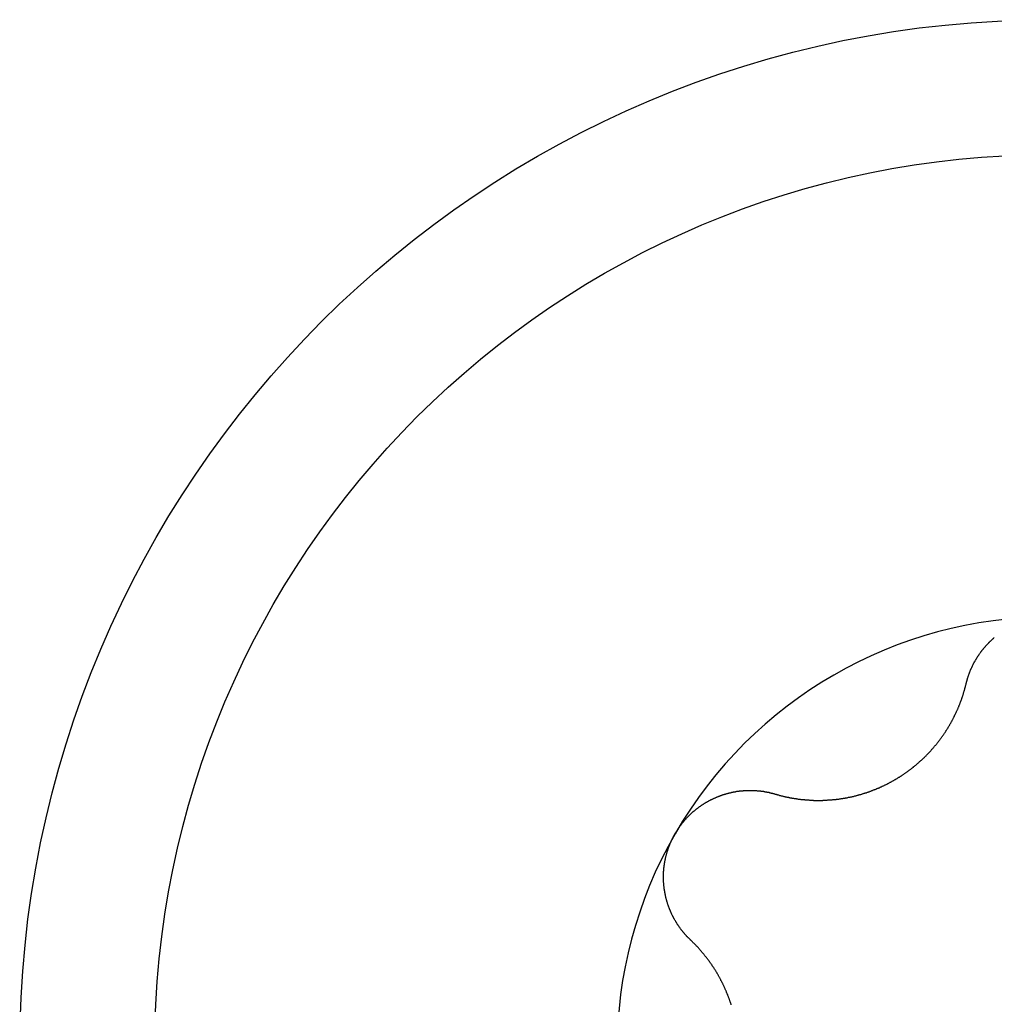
# Model space of a CAD drawing. Extents: x 1107 to 4046, y 937 to 3355.
# Tile 695 of 861: x 2276.63 to 2281.69, y 3100.26 to 3105.37. Entities that reach past the tile are written whole.
import ezdxf

# ---------------------------------------------------------------- set-up
doc = ezdxf.new("R2010")
doc.units = 0
doc.layers.add('KF_VIDA_L___C_BOTTOM', color=7, linetype='CONTINUOUS')

# ---------------------------------------------------------------- blocks, each defined once
blk = doc.blocks.new('KF_VIDA_L___C_BOTTOM')
at = {"layer": 'KF_VIDA_L___C_BOTTOM'}
for points in [[(94.5621, 226.904, 0), (94.5627, 226.906, 0), (94.5632, 226.908, 0), (94.5638, 226.91, 0), (94.5643, 226.913, 0), (94.5649, 226.915, 0), (94.5655, 226.917, 0), (94.5661, 226.919, 0), (94.5667, 226.921, 0), (94.5673, 226.923, 0), (94.5679, 226.926, 0), (94.5686, 226.928, 0), (94.5692, 226.93, 0), (94.5699, 226.932, 0), (94.5705, 226.934, 0), (94.5712, 226.936, 0), (94.5719, 226.939, 0), (94.5726, 226.941, 0), (94.5733, 226.943, 0), (94.5741, 226.945, 0), (94.5748, 226.947, 0), (94.5756, 226.949, 0), (94.5763, 226.951, 0), (94.5771, 226.954, 0), (94.5779, 226.956, 0), (94.5787, 226.958, 0), (94.5795, 226.96, 0), (94.5803, 226.962, 0), (94.5811, 226.964, 0), (94.5819, 226.966, 0), (94.5828, 226.968, 0), (94.5837, 226.971, 0), (94.5845, 226.973, 0), (94.5854, 226.975, 0), (94.5863, 226.977, 0), (94.5872, 226.979, 0), (94.5881, 226.981, 0), (94.589, 226.983, 0), (94.5899, 226.985, 0), (94.5909, 226.987, 0), (94.5918, 226.989, 0), (94.5928, 226.991, 0), (94.5938, 226.993, 0), (94.5947, 226.995, 0), (94.5957, 226.997, 0), (94.5967, 226.999, 0), (94.5977, 227.001, 0), (94.5987, 227.003, 0), (94.5998, 227.006, 0), (94.6008, 227.008, 0), (94.6019, 227.01, 0), (94.6029, 227.012, 0), (94.604, 227.014, 0), (94.6051, 227.016, 0), (94.6062, 227.018, 0), (94.6073, 227.019, 0), (94.6084, 227.021, 0), (94.6095, 227.023, 0), (94.6106, 227.025, 0), (94.6117, 227.027, 0), (94.6129, 227.029, 0), (94.614, 227.031, 0), (94.6152, 227.033, 0), (94.6164, 227.035, 0), (94.6175, 227.037, 0), (94.6187, 227.039, 0), (94.6199, 227.041, 0), (94.6211, 227.043, 0), (94.6224, 227.045, 0), (94.6236, 227.047, 0), (94.6248, 227.048, 0), (94.6261, 227.05, 0), (94.6273, 227.052, 0), (94.6286, 227.054, 0), (94.6299, 227.056, 0), (94.6311, 227.058, 0), (94.6324, 227.06, 0), (94.6337, 227.061, 0), (94.635, 227.063, 0), (94.6364, 227.065, 0), (94.6377, 227.067, 0), (94.639, 227.069, 0), (94.6404, 227.07, 0), (94.6417, 227.072, 0), (94.6431, 227.074, 0), (94.6444, 227.076, 0), (94.6458, 227.078, 0), (94.6472, 227.079, 0), (94.6486, 227.081, 0), (94.65, 227.083, 0), (94.6514, 227.085, 0), (94.6529, 227.086, 0), (94.6543, 227.088, 0), (94.6558, 227.09, 0), (94.6573, 227.092, 0), (94.6588, 227.093, 0), (94.6603, 227.095, 0), (94.6618, 227.097, 0), (94.6633, 227.098, 0), (94.6648, 227.1, 0), (94.6664, 227.102, 0), (94.6679, 227.104, 0), (94.6695, 227.105, 0), (94.671, 227.107, 0), (94.6726, 227.109, 0), (94.6742, 227.11, 0), (94.6758, 227.112, 0), (94.6775, 227.114, 0), (94.6791, 227.115, 0), (94.6807, 227.117, 0), (94.6824, 227.119, 0), (94.6841, 227.12, 0), (94.6857, 227.122, 0), (94.6874, 227.124, 0), (94.6891, 227.125, 0), (94.6908, 227.127, 0), (94.6925, 227.128, 0), (94.6943, 227.13, 0), (94.696, 227.132, 0), (94.6977, 227.133, 0), (94.6995, 227.135, 0), (94.7013, 227.136, 0), (94.703, 227.138, 0), (94.7048, 227.139, 0), (94.7066, 227.141, 0), (94.7084, 227.143, 0)], [(93.5702, 226.331, 0), (93.5728, 226.33, 0), (93.5754, 226.33, 0), (93.5781, 226.329, 0), (93.5807, 226.328, 0), (93.5834, 226.327, 0), (93.586, 226.327, 0), (93.5887, 226.326, 0), (93.5913, 226.325, 0), (93.594, 226.324, 0), (93.5966, 226.324, 0), (93.5993, 226.323, 0), (93.6019, 226.322, 0), (93.6046, 226.322, 0), (93.6073, 226.321, 0), (93.6099, 226.32, 0), (93.6126, 226.32, 0), (93.6153, 226.319, 0), (93.6179, 226.318, 0), (93.6206, 226.318, 0), (93.6233, 226.317, 0), (93.6259, 226.317, 0), (93.6286, 226.316, 0), (93.6313, 226.315, 0), (93.634, 226.315, 0), (93.6367, 226.314, 0), (93.6393, 226.314, 0), (93.642, 226.313, 0), (93.6447, 226.313, 0), (93.6474, 226.312, 0), (93.6501, 226.312, 0), (93.6527, 226.311, 0), (93.6554, 226.311, 0), (93.6581, 226.31, 0), (93.6608, 226.31, 0), (93.6635, 226.309, 0), (93.6662, 226.309, 0), (93.6688, 226.308, 0), (93.6715, 226.308, 0), (93.6742, 226.308, 0), (93.6769, 226.307, 0), (93.6796, 226.307, 0), (93.6823, 226.306, 0), (93.6849, 226.306, 0), (93.6876, 226.306, 0), (93.6903, 226.305, 0), (93.693, 226.305, 0), (93.6957, 226.304, 0), (93.6984, 226.304, 0), (93.701, 226.304, 0), (93.7037, 226.303, 0), (93.7064, 226.303, 0), (93.7091, 226.303, 0), (93.7117, 226.303, 0), (93.7144, 226.302, 0), (93.7171, 226.302, 0), (93.7198, 226.302, 0), (93.7224, 226.302, 0), (93.7251, 226.301, 0), (93.7278, 226.301, 0), (93.7304, 226.301, 0), (93.7331, 226.301, 0), (93.7358, 226.3, 0), (93.7384, 226.3, 0), (93.7411, 226.3, 0), (93.7438, 226.3, 0), (93.7464, 226.3, 0), (93.7491, 226.299, 0), (93.7517, 226.299, 0), (93.7544, 226.299, 0), (93.7571, 226.299, 0), (93.7598, 226.299, 0), (93.7625, 226.299, 0), (93.7652, 226.299, 0), (93.7679, 226.299, 0), (93.7706, 226.298, 0), (93.7734, 226.298, 0), (93.7761, 226.298, 0), (93.7788, 226.298, 0), (93.7816, 226.298, 0), (93.7844, 226.298, 0), (93.7871, 226.298, 0), (93.7899, 226.298, 0), (93.7927, 226.298, 0), (93.7954, 226.298, 0), (93.7982, 226.298, 0), (93.801, 226.298, 0), (93.8038, 226.298, 0), (93.8066, 226.298, 0), (93.8094, 226.298, 0), (93.8122, 226.298, 0), (93.8151, 226.298, 0), (93.8179, 226.298, 0), (93.8207, 226.299, 0), (93.8235, 226.299, 0), (93.8264, 226.299, 0), (93.8292, 226.299, 0), (93.8321, 226.299, 0), (93.8349, 226.299, 0), (93.8378, 226.299, 0), (93.8406, 226.299, 0), (93.8435, 226.3, 0), (93.8464, 226.3, 0), (93.8493, 226.3, 0), (93.8521, 226.3, 0), (93.855, 226.3, 0), (93.8579, 226.301, 0), (93.8608, 226.301, 0), (93.8637, 226.301, 0), (93.8666, 226.301, 0), (93.8695, 226.302, 0), (93.8724, 226.302, 0), (93.8753, 226.302, 0), (93.8782, 226.302, 0), (93.8811, 226.303, 0), (93.884, 226.303, 0), (93.8869, 226.303, 0), (93.8898, 226.304, 0), (93.8927, 226.304, 0), (93.8956, 226.304, 0), (93.8986, 226.305, 0), (93.9015, 226.305, 0), (93.9044, 226.306, 0), (93.9073, 226.306, 0), (93.9103, 226.306, 0), (93.9132, 226.307, 0), (93.9161, 226.307, 0), (93.919, 226.308, 0), (93.922, 226.308, 0), (93.9249, 226.309, 0), (93.9278, 226.309, 0), (93.9308, 226.31, 0), (93.9337, 226.31, 0), (93.9366, 226.311, 0), (93.9396, 226.311, 0), (93.9425, 226.312, 0), (93.9454, 226.312, 0), (93.9484, 226.313, 0), (93.9513, 226.314, 0), (93.9543, 226.314, 0), (93.9572, 226.315, 0), (93.9601, 226.315, 0), (93.9631, 226.316, 0), (93.966, 226.317, 0), (93.9689, 226.317, 0), (93.9718, 226.318, 0), (93.9748, 226.319, 0), (93.9777, 226.319, 0), (93.9806, 226.32, 0), (93.9836, 226.321, 0), (93.9865, 226.321, 0), (93.9894, 226.322, 0), (93.9923, 226.323, 0), (93.9952, 226.324, 0), (93.9982, 226.325, 0), (94.0011, 226.325, 0), (94.004, 226.326, 0), (94.0069, 226.327, 0), (94.0098, 226.328, 0), (94.0127, 226.329, 0), (94.0156, 226.329, 0), (94.0185, 226.33, 0), (94.0214, 226.331, 0), (94.0243, 226.332, 0), (94.0272, 226.333, 0), (94.0301, 226.334, 0), (94.033, 226.335, 0), (94.0358, 226.336, 0), (94.0387, 226.337, 0), (94.0416, 226.337, 0), (94.0445, 226.338, 0), (94.0473, 226.339, 0), (94.0502, 226.34, 0), (94.0531, 226.341, 0), (94.0559, 226.342, 0), (94.0588, 226.343, 0), (94.0616, 226.344, 0), (94.0644, 226.345, 0), (94.0673, 226.346, 0), (94.0701, 226.347, 0), (94.0729, 226.349, 0), (94.0758, 226.35, 0), (94.0786, 226.351, 0), (94.0814, 226.352, 0), (94.0842, 226.353, 0), (94.087, 226.354, 0), (94.0898, 226.355, 0), (94.0926, 226.356, 0), (94.0954, 226.357, 0), (94.0982, 226.359, 0), (94.1009, 226.36, 0), (94.1037, 226.361, 0), (94.1065, 226.362, 0), (94.1092, 226.363, 0), (94.112, 226.364, 0), (94.1147, 226.366, 0), (94.1174, 226.367, 0), (94.1202, 226.368, 0), (94.1229, 226.369, 0), (94.1256, 226.371, 0), (94.1283, 226.372, 0), (94.131, 226.373, 0), (94.1337, 226.374, 0), (94.1364, 226.376, 0), (94.1391, 226.377, 0), (94.1417, 226.378, 0), (94.1444, 226.379, 0), (94.1471, 226.381, 0), (94.1497, 226.382, 0), (94.1523, 226.383, 0), (94.155, 226.385, 0), (94.1576, 226.386, 0), (94.1602, 226.387, 0), (94.1628, 226.389, 0), (94.1654, 226.39, 0), (94.168, 226.392, 0), (94.1706, 226.393, 0), (94.1732, 226.394, 0), (94.1757, 226.396, 0), (94.1783, 226.397, 0), (94.1808, 226.399, 0), (94.1834, 226.4, 0), (94.1859, 226.401, 0), (94.1884, 226.403, 0), (94.1909, 226.404, 0), (94.1934, 226.406, 0), (94.1959, 226.407, 0), (94.1984, 226.409, 0), (94.2009, 226.41, 0), (94.2034, 226.412, 0), (94.2059, 226.413, 0), (94.2084, 226.415, 0), (94.2109, 226.416, 0), (94.2134, 226.418, 0), (94.2159, 226.419, 0), (94.2183, 226.421, 0), (94.2208, 226.423, 0), (94.2233, 226.424, 0), (94.2258, 226.426, 0), (94.2282, 226.427, 0), (94.2307, 226.429, 0), (94.2332, 226.431, 0), (94.2356, 226.432, 0), (94.2381, 226.434, 0), (94.2405, 226.436, 0), (94.243, 226.437, 0), (94.2454, 226.439, 0), (94.2479, 226.441, 0), (94.2503, 226.443, 0), (94.2527, 226.444, 0), (94.2552, 226.446, 0), (94.2576, 226.448, 0), (94.26, 226.449, 0), (94.2624, 226.451, 0), (94.2648, 226.453, 0), (94.2672, 226.455, 0), (94.2696, 226.457, 0), (94.272, 226.458, 0), (94.2744, 226.46, 0), (94.2768, 226.462, 0), (94.2792, 226.464, 0), (94.2815, 226.466, 0), (94.2839, 226.468, 0), (94.2863, 226.47, 0), (94.2886, 226.471, 0), (94.291, 226.473, 0), (94.2933, 226.475, 0), (94.2956, 226.477, 0), (94.298, 226.479, 0), (94.3003, 226.481, 0), (94.3026, 226.483, 0), (94.3049, 226.485, 0), (94.3072, 226.487, 0), (94.3095, 226.489, 0), (94.3118, 226.491, 0), (94.3141, 226.493, 0), (94.3164, 226.495, 0), (94.3186, 226.497, 0), (94.3209, 226.499, 0), (94.3232, 226.501, 0), (94.3254, 226.503, 0), (94.3276, 226.505, 0), (94.3299, 226.507, 0), (94.3321, 226.509, 0), (94.3343, 226.511, 0), (94.3365, 226.513, 0), (94.3387, 226.515, 0), (94.3409, 226.517, 0), (94.3431, 226.519, 0), (94.3453, 226.521, 0), (94.3474, 226.524, 0), (94.3496, 226.526, 0), (94.3517, 226.528, 0), (94.3539, 226.53, 0), (94.356, 226.532, 0), (94.3581, 226.534, 0), (94.3602, 226.536, 0), (94.3623, 226.538, 0), (94.3644, 226.541, 0), (94.3665, 226.543, 0), (94.3686, 226.545, 0), (94.3706, 226.547, 0), (94.3727, 226.549, 0), (94.3747, 226.552, 0), (94.3768, 226.554, 0), (94.3788, 226.556, 0), (94.3808, 226.558, 0), (94.3828, 226.56, 0), (94.3848, 226.563, 0), (94.3868, 226.565, 0), (94.3887, 226.567, 0), (94.3907, 226.569, 0), (94.3926, 226.572, 0), (94.3946, 226.574, 0), (94.3965, 226.576, 0), (94.3984, 226.579, 0), (94.4003, 226.581, 0), (94.4022, 226.583, 0), (94.4041, 226.585, 0), (94.406, 226.588, 0), (94.4079, 226.59, 0), (94.4097, 226.592, 0), (94.4116, 226.595, 0), (94.4134, 226.597, 0), (94.4153, 226.599, 0), (94.4171, 226.602, 0), (94.4189, 226.604, 0), (94.4207, 226.606, 0), (94.4225, 226.609, 0), (94.4242, 226.611, 0), (94.426, 226.613, 0), (94.4277, 226.616, 0), (94.4295, 226.618, 0), (94.4312, 226.62, 0), (94.4329, 226.623, 0), (94.4346, 226.625, 0), (94.4363, 226.628, 0), (94.438, 226.63, 0), (94.4397, 226.632, 0), (94.4414, 226.635, 0), (94.443, 226.637, 0), (94.4447, 226.639, 0), (94.4463, 226.642, 0), (94.4479, 226.644, 0), (94.4496, 226.647, 0), (94.4512, 226.649, 0), (94.4527, 226.651, 0), (94.4543, 226.654, 0), (94.4559, 226.656, 0), (94.4574, 226.659, 0), (94.459, 226.661, 0), (94.4605, 226.663, 0), (94.4621, 226.666, 0), (94.4636, 226.668, 0), (94.4651, 226.671, 0), (94.4666, 226.673, 0), (94.468, 226.675, 0), (94.4695, 226.678, 0), (94.471, 226.68, 0), (94.4724, 226.683, 0), (94.4738, 226.685, 0), (94.4753, 226.687, 0), (94.4767, 226.69, 0), (94.4781, 226.692, 0), (94.4795, 226.695, 0), (94.4808, 226.697, 0), (94.4822, 226.699, 0), (94.4836, 226.702, 0), (94.4849, 226.704, 0), (94.4862, 226.707, 0), (94.4876, 226.709, 0), (94.4889, 226.711, 0), (94.4902, 226.714, 0), (94.4914, 226.716, 0), (94.4927, 226.719, 0), (94.494, 226.721, 0), (94.4952, 226.723, 0), (94.4965, 226.726, 0), (94.4977, 226.728, 0), (94.4989, 226.731, 0), (94.5001, 226.733, 0), (94.5013, 226.735, 0), (94.5025, 226.738, 0), (94.5036, 226.74, 0), (94.5048, 226.743, 0), (94.506, 226.745, 0), (94.5071, 226.747, 0), (94.5083, 226.75, 0), (94.5094, 226.752, 0), (94.5105, 226.755, 0), (94.5116, 226.757, 0), (94.5128, 226.76, 0), (94.5139, 226.762, 0), (94.515, 226.764, 0), (94.5161, 226.767, 0), (94.5171, 226.769, 0), (94.5182, 226.772, 0), (94.5193, 226.774, 0), (94.5203, 226.777, 0), (94.5214, 226.779, 0), (94.5224, 226.782, 0), (94.5235, 226.784, 0), (94.5245, 226.787, 0), (94.5255, 226.789, 0), (94.5265, 226.792, 0), (94.5276, 226.794, 0), (94.5286, 226.797, 0), (94.5295, 226.799, 0), (94.5305, 226.802, 0), (94.5315, 226.804, 0), (94.5325, 226.807, 0), (94.5334, 226.81, 0), (94.5344, 226.812, 0), (94.5353, 226.815, 0), (94.5362, 226.817, 0), (94.5372, 226.82, 0), (94.5381, 226.822, 0), (94.539, 226.825, 0), (94.5399, 226.828, 0), (94.5408, 226.83, 0), (94.5417, 226.833, 0), (94.5425, 226.835, 0), (94.5434, 226.838, 0), (94.5443, 226.84, 0), (94.5451, 226.843, 0), (94.5459, 226.846, 0), (94.5468, 226.848, 0), (94.5476, 226.851, 0), (94.5484, 226.854, 0), (94.5492, 226.856, 0), (94.55, 226.859, 0), (94.5508, 226.861, 0), (94.5516, 226.864, 0), (94.5523, 226.867, 0), (94.5531, 226.869, 0), (94.5539, 226.872, 0), (94.5546, 226.875, 0), (94.5553, 226.877, 0), (94.5561, 226.88, 0), (94.5568, 226.883, 0), (94.5575, 226.885, 0), (94.5582, 226.888, 0), (94.5589, 226.89, 0), (94.5595, 226.893, 0), (94.5602, 226.896, 0), (94.5609, 226.898, 0), (94.5615, 226.901, 0), (94.5621, 226.904, 0)], [(93.0514, 226.125, 0), (93.0527, 226.127, 0), (93.0539, 226.129, 0), (93.0551, 226.131, 0), (93.0563, 226.133, 0), (93.0576, 226.135, 0), (93.0589, 226.137, 0), (93.0602, 226.139, 0), (93.0615, 226.141, 0), (93.0628, 226.144, 0), (93.0641, 226.146, 0), (93.0654, 226.148, 0), (93.0668, 226.15, 0), (93.0681, 226.152, 0), (93.0695, 226.154, 0), (93.0709, 226.156, 0), (93.0723, 226.158, 0), (93.0737, 226.16, 0), (93.0751, 226.162, 0), (93.0765, 226.164, 0), (93.0779, 226.166, 0), (93.0794, 226.167, 0), (93.0809, 226.169, 0), (93.0823, 226.171, 0), (93.0838, 226.173, 0), (93.0853, 226.175, 0), (93.0868, 226.177, 0), (93.0883, 226.179, 0), (93.0899, 226.181, 0), (93.0914, 226.183, 0), (93.093, 226.185, 0), (93.0945, 226.187, 0), (93.0961, 226.189, 0), (93.0977, 226.19, 0), (93.0993, 226.192, 0), (93.1009, 226.194, 0), (93.1025, 226.196, 0), (93.1041, 226.198, 0), (93.1057, 226.2, 0), (93.1074, 226.202, 0), (93.109, 226.203, 0), (93.1107, 226.205, 0), (93.1124, 226.207, 0), (93.1141, 226.209, 0), (93.1158, 226.211, 0), (93.1175, 226.212, 0), (93.1192, 226.214, 0), (93.1209, 226.216, 0), (93.1226, 226.218, 0), (93.1244, 226.219, 0), (93.1261, 226.221, 0), (93.1279, 226.223, 0), (93.1297, 226.225, 0), (93.1315, 226.226, 0), (93.1333, 226.228, 0), (93.1351, 226.23, 0), (93.1369, 226.231, 0), (93.1387, 226.233, 0), (93.1405, 226.235, 0), (93.1423, 226.236, 0), (93.1442, 226.238, 0), (93.146, 226.24, 0), (93.1479, 226.241, 0), (93.1498, 226.243, 0), (93.1516, 226.244, 0), (93.1535, 226.246, 0), (93.1554, 226.248, 0), (93.1573, 226.249, 0), (93.1592, 226.251, 0), (93.1612, 226.252, 0), (93.1631, 226.254, 0), (93.165, 226.255, 0), (93.167, 226.257, 0), (93.1689, 226.258, 0), (93.1709, 226.26, 0), (93.1729, 226.261, 0), (93.1748, 226.263, 0), (93.1768, 226.264, 0), (93.1788, 226.266, 0), (93.1808, 226.267, 0), (93.1828, 226.268, 0), (93.1848, 226.27, 0), (93.1868, 226.271, 0), (93.1889, 226.273, 0), (93.1909, 226.274, 0), (93.1929, 226.275, 0), (93.195, 226.277, 0), (93.1971, 226.278, 0), (93.1991, 226.279, 0), (93.2012, 226.281, 0), (93.2033, 226.282, 0), (93.2053, 226.283, 0), (93.2074, 226.285, 0), (93.2095, 226.286, 0), (93.2116, 226.287, 0), (93.2137, 226.288, 0), (93.2158, 226.289, 0), (93.218, 226.291, 0), (93.2201, 226.292, 0), (93.2222, 226.293, 0), (93.2243, 226.294, 0), (93.2265, 226.295, 0), (93.2286, 226.297, 0), (93.2308, 226.298, 0), (93.2329, 226.299, 0), (93.2351, 226.3, 0), (93.2373, 226.301, 0), (93.2394, 226.302, 0), (93.2416, 226.303, 0), (93.2438, 226.304, 0), (93.246, 226.305, 0), (93.2481, 226.306, 0), (93.2503, 226.307, 0), (93.2525, 226.308, 0), (93.2547, 226.309, 0), (93.2569, 226.31, 0), (93.2591, 226.311, 0), (93.2613, 226.312, 0), (93.2635, 226.313, 0), (93.2658, 226.314, 0), (93.268, 226.315, 0), (93.2702, 226.316, 0), (93.2724, 226.317, 0), (93.2746, 226.318, 0), (93.2769, 226.319, 0), (93.2791, 226.32, 0), (93.2813, 226.32, 0), (93.2836, 226.321, 0), (93.2858, 226.322, 0), (93.288, 226.323, 0), (93.2903, 226.324, 0), (93.2925, 226.325, 0), (93.2948, 226.325, 0), (93.297, 226.326, 0), (93.2993, 226.327, 0), (93.3015, 226.328, 0), (93.3038, 226.328, 0), (93.306, 226.329, 0), (93.3083, 226.33, 0), (93.3105, 226.33, 0), (93.3128, 226.331, 0), (93.315, 226.332, 0), (93.3173, 226.332, 0), (93.3195, 226.333, 0), (93.3218, 226.334, 0), (93.324, 226.334, 0), (93.3263, 226.335, 0), (93.3285, 226.336, 0), (93.3308, 226.336, 0), (93.333, 226.337, 0), (93.3353, 226.337, 0), (93.3375, 226.338, 0), (93.3398, 226.338, 0), (93.3421, 226.339, 0), (93.3443, 226.339, 0), (93.3465, 226.34, 0), (93.3488, 226.34, 0), (93.351, 226.341, 0), (93.3533, 226.341, 0), (93.3555, 226.342, 0), (93.3578, 226.342, 0), (93.36, 226.343, 0), (93.3623, 226.343, 0), (93.3645, 226.343, 0), (93.3667, 226.344, 0), (93.369, 226.344, 0), (93.3712, 226.345, 0), (93.3734, 226.345, 0), (93.3756, 226.345, 0), (93.3779, 226.346, 0), (93.3801, 226.346, 0), (93.3823, 226.346, 0), (93.3845, 226.346, 0), (93.3867, 226.347, 0), (93.389, 226.347, 0), (93.3912, 226.347, 0), (93.3934, 226.347, 0), (93.3957, 226.348, 0), (93.3979, 226.348, 0), (93.4001, 226.348, 0), (93.4024, 226.348, 0), (93.4046, 226.348, 0), (93.4069, 226.349, 0), (93.4091, 226.349, 0), (93.4113, 226.349, 0), (93.4136, 226.349, 0), (93.4158, 226.349, 0), (93.4181, 226.349, 0), (93.4203, 226.349, 0), (93.4226, 226.35, 0), (93.4249, 226.35, 0), (93.4271, 226.35, 0), (93.4294, 226.35, 0), (93.4316, 226.35, 0), (93.4339, 226.35, 0), (93.4361, 226.35, 0), (93.4384, 226.35, 0), (93.4407, 226.35, 0), (93.4429, 226.35, 0), (93.4452, 226.35, 0), (93.4475, 226.35, 0), (93.4497, 226.35, 0), (93.452, 226.35, 0), (93.4542, 226.35, 0), (93.4565, 226.35, 0), (93.4588, 226.35, 0), (93.461, 226.349, 0), (93.4633, 226.349, 0), (93.4656, 226.349, 0), (93.4678, 226.349, 0), (93.4701, 226.349, 0), (93.4723, 226.349, 0), (93.4746, 226.349, 0), (93.4769, 226.348, 0), (93.4791, 226.348, 0), (93.4814, 226.348, 0), (93.4836, 226.348, 0), (93.4859, 226.348, 0), (93.4881, 226.347, 0), (93.4904, 226.347, 0), (93.4927, 226.347, 0), (93.4949, 226.347, 0), (93.4972, 226.346, 0), (93.4994, 226.346, 0), (93.5017, 226.346, 0), (93.5039, 226.346, 0), (93.5061, 226.345, 0), (93.5084, 226.345, 0), (93.5106, 226.345, 0), (93.5129, 226.344, 0), (93.5151, 226.344, 0), (93.5173, 226.343, 0), (93.5196, 226.343, 0), (93.5218, 226.343, 0), (93.524, 226.342, 0), (93.5263, 226.342, 0), (93.5285, 226.341, 0), (93.5307, 226.341, 0), (93.5329, 226.341, 0), (93.5351, 226.34, 0), (93.5373, 226.34, 0), (93.5396, 226.339, 0), (93.5418, 226.339, 0), (93.544, 226.338, 0), (93.5462, 226.338, 0), (93.5484, 226.337, 0), (93.5506, 226.336, 0), (93.5528, 226.336, 0), (93.5549, 226.335, 0), (93.5571, 226.335, 0), (93.5593, 226.334, 0), (93.5615, 226.334, 0), (93.5637, 226.333, 0), (93.5658, 226.332, 0), (93.568, 226.332, 0), (93.5702, 226.331, 0)], [(93.1323, 225.573, 0), (93.1307, 225.574, 0), (93.129, 225.576, 0), (93.1274, 225.577, 0), (93.1258, 225.579, 0), (93.1242, 225.581, 0), (93.1226, 225.582, 0), (93.121, 225.584, 0), (93.1194, 225.585, 0), (93.1179, 225.587, 0), (93.1163, 225.589, 0), (93.1147, 225.59, 0), (93.1132, 225.592, 0), (93.1116, 225.594, 0), (93.1101, 225.595, 0), (93.1086, 225.597, 0), (93.1071, 225.599, 0), (93.1056, 225.6, 0), (93.1041, 225.602, 0), (93.1026, 225.604, 0), (93.1011, 225.605, 0), (93.0996, 225.607, 0), (93.0981, 225.609, 0), (93.0967, 225.611, 0), (93.0952, 225.612, 0), (93.0938, 225.614, 0), (93.0923, 225.616, 0), (93.0909, 225.618, 0), (93.0895, 225.619, 0), (93.0881, 225.621, 0), (93.0867, 225.623, 0), (93.0853, 225.625, 0), (93.0839, 225.626, 0), (93.0826, 225.628, 0), (93.0812, 225.63, 0), (93.0798, 225.632, 0), (93.0785, 225.634, 0), (93.0772, 225.636, 0), (93.0758, 225.637, 0), (93.0745, 225.639, 0), (93.0732, 225.641, 0), (93.0719, 225.643, 0), (93.0706, 225.645, 0), (93.0693, 225.647, 0), (93.0681, 225.649, 0), (93.0668, 225.65, 0), (93.0655, 225.652, 0), (93.0643, 225.654, 0), (93.0631, 225.656, 0), (93.0618, 225.658, 0), (93.0606, 225.66, 0), (93.0594, 225.662, 0), (93.0582, 225.664, 0), (93.057, 225.666, 0), (93.0559, 225.668, 0), (93.0547, 225.67, 0), (93.0535, 225.672, 0), (93.0524, 225.674, 0), (93.0513, 225.675, 0), (93.0501, 225.677, 0), (93.049, 225.679, 0), (93.0479, 225.681, 0), (93.0468, 225.683, 0), (93.0457, 225.685, 0), (93.0447, 225.687, 0), (93.0436, 225.689, 0), (93.0425, 225.691, 0), (93.0415, 225.693, 0), (93.0405, 225.695, 0), (93.0394, 225.697, 0), (93.0384, 225.699, 0), (93.0374, 225.701, 0), (93.0364, 225.703, 0), (93.0354, 225.705, 0), (93.0345, 225.707, 0), (93.0335, 225.709, 0), (93.0326, 225.711, 0), (93.0316, 225.714, 0), (93.0307, 225.716, 0), (93.0298, 225.718, 0), (93.0289, 225.72, 0), (93.028, 225.722, 0), (93.0271, 225.724, 0), (93.0262, 225.726, 0), (93.0254, 225.728, 0), (93.0245, 225.73, 0), (93.0237, 225.732, 0), (93.0228, 225.734, 0), (93.022, 225.736, 0), (93.0212, 225.738, 0), (93.0204, 225.74, 0), (93.0196, 225.743, 0), (93.0188, 225.745, 0), (93.018, 225.747, 0), (93.0173, 225.749, 0), (93.0165, 225.751, 0), (93.0158, 225.753, 0), (93.015, 225.755, 0), (93.0143, 225.758, 0), (93.0136, 225.76, 0), (93.0129, 225.762, 0), (93.0122, 225.764, 0), (93.0115, 225.766, 0), (93.0108, 225.769, 0), (93.0102, 225.771, 0), (93.0095, 225.773, 0), (93.0089, 225.775, 0), (93.0083, 225.778, 0), (93.0076, 225.78, 0), (93.007, 225.782, 0), (93.0064, 225.784, 0), (93.0058, 225.787, 0), (93.0052, 225.789, 0), (93.0047, 225.791, 0), (93.0041, 225.793, 0), (93.0036, 225.796, 0), (93.003, 225.798, 0), (93.0025, 225.8, 0), (93.002, 225.803, 0), (93.0015, 225.805, 0), (93.001, 225.807, 0), (93.0005, 225.809, 0), (93.0001, 225.812, 0), (92.9996, 225.814, 0), (92.9992, 225.816, 0), (92.9987, 225.819, 0), (92.9983, 225.821, 0), (92.9979, 225.823, 0), (92.9975, 225.826, 0), (92.9971, 225.828, 0), (92.9967, 225.831, 0), (92.9964, 225.833, 0), (92.996, 225.835, 0), (92.9957, 225.838, 0), (92.9953, 225.84, 0), (92.995, 225.842, 0), (92.9947, 225.845, 0), (92.9944, 225.847, 0), (92.9941, 225.85, 0), (92.9939, 225.852, 0), (92.9936, 225.854, 0), (92.9934, 225.857, 0), (92.9931, 225.859, 0), (92.9929, 225.862, 0), (92.9927, 225.864, 0), (92.9925, 225.866, 0), (92.9923, 225.869, 0), (92.9922, 225.871, 0), (92.992, 225.874, 0), (92.9919, 225.876, 0), (92.9918, 225.878, 0), (92.9916, 225.881, 0), (92.9915, 225.883, 0), (92.9914, 225.886, 0), (92.9914, 225.888, 0), (92.9913, 225.891, 0), (92.9913, 225.893, 0), (92.9912, 225.896, 0), (92.9912, 225.898, 0), (92.9912, 225.9, 0), (92.9912, 225.903, 0), (92.9912, 225.905, 0), (92.9912, 225.908, 0), (92.9913, 225.91, 0), (92.9913, 225.913, 0), (92.9914, 225.915, 0), (92.9915, 225.917, 0), (92.9916, 225.92, 0), (92.9917, 225.922, 0), (92.9918, 225.925, 0), (92.992, 225.927, 0), (92.9921, 225.93, 0), (92.9923, 225.932, 0), (92.9925, 225.935, 0), (92.9927, 225.937, 0), (92.9929, 225.94, 0), (92.9931, 225.942, 0), (92.9934, 225.944, 0), (92.9936, 225.947, 0), (92.9939, 225.949, 0), (92.9942, 225.952, 0), (92.9945, 225.954, 0), (92.9948, 225.957, 0), (92.9951, 225.959, 0), (92.9954, 225.961, 0), (92.9958, 225.964, 0), (92.9961, 225.966, 0), (92.9965, 225.969, 0), (92.9969, 225.971, 0), (92.9973, 225.974, 0), (92.9977, 225.976, 0), (92.9982, 225.979, 0), (92.9986, 225.981, 0), (92.9991, 225.983, 0), (92.9995, 225.986, 0), (93, 225.988, 0), (93.0005, 225.991, 0), (93.001, 225.993, 0), (93.0015, 225.995, 0), (93.0021, 225.998, 0), (93.0026, 226, 0), (93.0032, 226.003, 0), (93.0037, 226.005, 0), (93.0043, 226.007, 0), (93.0049, 226.01, 0), (93.0055, 226.012, 0), (93.0062, 226.015, 0), (93.0068, 226.017, 0), (93.0075, 226.019, 0), (93.0081, 226.022, 0), (93.0088, 226.024, 0), (93.0095, 226.026, 0), (93.0102, 226.029, 0), (93.0109, 226.031, 0), (93.0116, 226.034, 0), (93.0123, 226.036, 0), (93.0131, 226.038, 0), (93.0139, 226.041, 0), (93.0146, 226.043, 0), (93.0154, 226.045, 0), (93.0162, 226.048, 0), (93.017, 226.05, 0), (93.0178, 226.052, 0), (93.0187, 226.055, 0), (93.0195, 226.057, 0), (93.0204, 226.059, 0), (93.0213, 226.061, 0), (93.0221, 226.064, 0), (93.023, 226.066, 0), (93.0239, 226.068, 0), (93.0248, 226.071, 0), (93.0258, 226.073, 0), (93.0267, 226.075, 0), (93.0277, 226.077, 0), (93.0286, 226.08, 0), (93.0296, 226.082, 0), (93.0306, 226.084, 0), (93.0316, 226.086, 0), (93.0326, 226.088, 0), (93.0336, 226.091, 0), (93.0346, 226.093, 0), (93.0357, 226.095, 0), (93.0367, 226.097, 0), (93.0378, 226.099, 0), (93.0389, 226.102, 0), (93.04, 226.104, 0), (93.0411, 226.106, 0), (93.0422, 226.108, 0), (93.0433, 226.11, 0), (93.0444, 226.112, 0), (93.0456, 226.114, 0), (93.0467, 226.117, 0), (93.0479, 226.119, 0), (93.0491, 226.121, 0), (93.0502, 226.123, 0), (93.0514, 226.125, 0)], [(93.3427, 225.237, 0), (93.3418, 225.24, 0), (93.3409, 225.243, 0), (93.34, 225.246, 0), (93.339, 225.249, 0), (93.3381, 225.251, 0), (93.3371, 225.254, 0), (93.3361, 225.257, 0), (93.3352, 225.26, 0), (93.3342, 225.263, 0), (93.3332, 225.266, 0), (93.3321, 225.268, 0), (93.3311, 225.271, 0), (93.3301, 225.274, 0), (93.329, 225.277, 0), (93.328, 225.279, 0), (93.3269, 225.282, 0), (93.3259, 225.285, 0), (93.3248, 225.288, 0), (93.3237, 225.291, 0), (93.3226, 225.293, 0), (93.3215, 225.296, 0), (93.3204, 225.299, 0), (93.3192, 225.301, 0), (93.3181, 225.304, 0), (93.317, 225.307, 0), (93.3158, 225.31, 0), (93.3146, 225.312, 0), (93.3135, 225.315, 0), (93.3123, 225.318, 0), (93.3111, 225.32, 0), (93.3099, 225.323, 0), (93.3087, 225.326, 0), (93.3075, 225.328, 0), (93.3063, 225.331, 0), (93.305, 225.334, 0), (93.3038, 225.336, 0), (93.3026, 225.339, 0), (93.3013, 225.341, 0), (93.3001, 225.344, 0), (93.2988, 225.347, 0), (93.2975, 225.349, 0), (93.2963, 225.352, 0), (93.295, 225.354, 0), (93.2937, 225.357, 0), (93.2924, 225.359, 0), (93.2911, 225.362, 0), (93.2898, 225.364, 0), (93.2884, 225.367, 0), (93.2871, 225.37, 0), (93.2858, 225.372, 0), (93.2844, 225.375, 0), (93.2831, 225.377, 0), (93.2817, 225.379, 0), (93.2804, 225.382, 0), (93.279, 225.384, 0), (93.2777, 225.387, 0), (93.2763, 225.389, 0), (93.2749, 225.392, 0), (93.2735, 225.394, 0), (93.2721, 225.397, 0), (93.2707, 225.399, 0), (93.2693, 225.401, 0), (93.2679, 225.404, 0), (93.2665, 225.406, 0), (93.2651, 225.408, 0), (93.2637, 225.411, 0), (93.2622, 225.413, 0), (93.2608, 225.415, 0), (93.2594, 225.418, 0), (93.2579, 225.42, 0), (93.2565, 225.422, 0), (93.255, 225.425, 0), (93.2536, 225.427, 0), (93.2521, 225.429, 0), (93.2506, 225.431, 0), (93.2492, 225.434, 0), (93.2477, 225.436, 0), (93.2462, 225.438, 0), (93.2447, 225.44, 0), (93.2432, 225.442, 0), (93.2417, 225.445, 0), (93.2402, 225.447, 0), (93.2387, 225.449, 0), (93.2372, 225.451, 0), (93.2356, 225.453, 0), (93.2341, 225.456, 0), (93.2325, 225.458, 0), (93.231, 225.46, 0), (93.2294, 225.462, 0), (93.2278, 225.464, 0), (93.2262, 225.467, 0), (93.2246, 225.469, 0), (93.223, 225.471, 0), (93.2214, 225.473, 0), (93.2197, 225.475, 0), (93.2181, 225.477, 0), (93.2165, 225.479, 0), (93.2148, 225.482, 0), (93.2132, 225.484, 0), (93.2115, 225.486, 0), (93.2098, 225.488, 0), (93.2081, 225.49, 0), (93.2064, 225.492, 0), (93.2047, 225.494, 0), (93.203, 225.497, 0), (93.2013, 225.499, 0), (93.1996, 225.501, 0), (93.1978, 225.503, 0), (93.1961, 225.505, 0), (93.1943, 225.507, 0), (93.1926, 225.509, 0), (93.1908, 225.511, 0), (93.189, 225.513, 0), (93.1873, 225.515, 0), (93.1855, 225.517, 0), (93.1837, 225.519, 0), (93.1819, 225.521, 0), (93.1801, 225.524, 0), (93.1782, 225.526, 0), (93.1764, 225.528, 0), (93.1746, 225.53, 0), (93.1727, 225.532, 0), (93.1709, 225.534, 0), (93.169, 225.536, 0), (93.1671, 225.538, 0), (93.1653, 225.54, 0), (93.1634, 225.542, 0), (93.1615, 225.544, 0), (93.1596, 225.546, 0), (93.1577, 225.548, 0), (93.1558, 225.55, 0), (93.1539, 225.552, 0), (93.1519, 225.554, 0), (93.15, 225.555, 0), (93.1481, 225.557, 0), (93.1461, 225.559, 0), (93.1442, 225.561, 0), (93.1422, 225.563, 0), (93.1402, 225.565, 0), (93.1383, 225.567, 0), (93.1363, 225.569, 0), (93.1343, 225.571, 0), (93.1323, 225.573, 0)]]:
    blk.add_polyline3d(points, dxfattribs=at)
for radius in [5.35, 4.65]:
    blk.add_circle((95, 225), radius, dxfattribs=at)
for start, end in [(90, 150), (150, 210)]:
    blk.add_arc((95, 225), 2.25, start, end, dxfattribs=at)

msp = doc.modelspace()

# ---------------------------------------------------------------- block references
at = {"layer": 'KF_VIDA_L___C_BOTTOM'}
msp.add_blockref('KF_VIDA_L___C_BOTTOM', (2186.9791, 2875.0183), dxfattribs=at)

doc.saveas('drawing.dxf')
